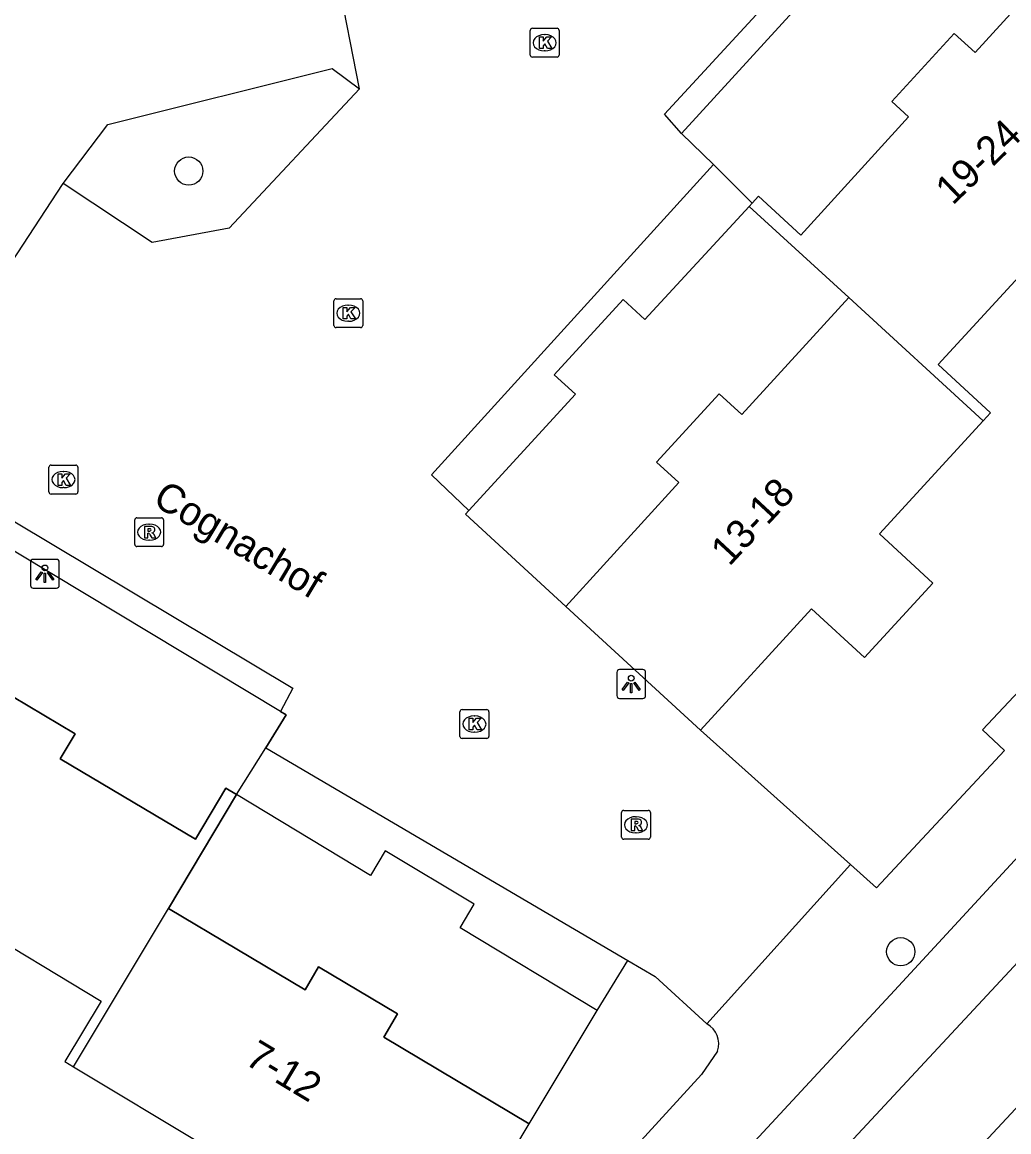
# Model space of a CAD drawing. Extents: x 158461 to 159795, y 387220 to 388672.
# Drawn here: x 159305.8 to 159339.99, y 388143.36 to 388181.8 of the extents above; entities that cross this region are included whole.
import ezdxf

# ---------------------------------------------------------------- set-up
doc = ezdxf.new("R2010")
doc.units = 0
for name, color, linetype in [('IMGEO_Boom', 7, 'Continuous'), ('IMGEO_Kolk', 7, 'Continuous'), ('IMGEO_Lichtpunt', 7, 'Continuous'), ('IMGEO_Muur', 7, 'Continuous'), ('IMGEO_Openbare_ruimte_label', 7, 'Continuous'), ('IMGEO_Pand', 7, 'Continuous'), ('IMGEO_Pand_nummerreeks', 7, 'Continuous'), ('IMGEO_Pand_overbouw', 7, 'Continuous'), ('IMGEO_Rijbaan_lokaal_gesloten', 7, 'Continuous'), ('IMGEO_Rijbaan_lokaal_open', 7, 'Continuous'), ('IMGEO_Rioolput', 7, 'Continuous'), ('IMGEO_Voetpad_open', 7, 'Continuous')]:
    doc.layers.add(name, color=color, linetype=linetype)

msp = doc.modelspace()

# ---------------------------------------------------------------- linework, layer by layer
at = {"layer": 'IMGEO_Boom'}
for centre in [(159311.574, 388176.646), (159336.25, 388149.602)]:
    msp.add_circle(centre, 0.489, dxfattribs=at)
at = {"layer": 'IMGEO_Kolk'}
for p, q in [((159323.485, 388181.593), (159324.337, 388181.593)), ((159323.41, 388180.667), (159323.41, 388181.519)), ((159323.898, 388181.373), (159323.923, 388181.373)), ((159324.411, 388181.519), (159324.411, 388180.667)), ((159323.921, 388180.813), (159323.896, 388180.813)), ((159324.337, 388180.593), (159323.485, 388180.593)), ((159316.603, 388171.297), (159316.603, 388172.149)), ((159316.678, 388172.223), (159317.53, 388172.223)), ((159317.091, 388172.003), (159317.116, 388172.003)), ((159317.604, 388172.149), (159317.604, 388171.297)), ((159317.53, 388171.223), (159316.678, 388171.223)), ((159317.114, 388171.443), (159317.089, 388171.443)), ((159306.73, 388165.533), (159306.73, 388166.385)), ((159306.805, 388166.459), (159307.657, 388166.459)), ((159307.218, 388166.239), (159307.243, 388166.239)), ((159307.731, 388166.385), (159307.731, 388165.533)), ((159307.657, 388165.459), (159306.805, 388165.459)), ((159307.241, 388165.679), (159307.216, 388165.679)), ((159320.974, 388157.064), (159320.974, 388157.916)), ((159321.049, 388157.99), (159321.901, 388157.99)), ((159321.462, 388157.77), (159321.487, 388157.77)), ((159321.975, 388157.916), (159321.975, 388157.064)), ((159321.901, 388156.99), (159321.049, 388156.99)), ((159321.485, 388157.21), (159321.46, 388157.21))]:
    msp.add_line(p, q, dxfattribs=at)
for points in [[(159323.485, 388181.593), (159324.337, 388181.593)], [(159323.41, 388180.667), (159323.41, 388181.519)], [(159323.731, 388181.293), (159323.854, 388181.293), (159323.854, 388181.142), (159323.984, 388181.293), (159324.148, 388181.293), (159324.002, 388181.142), (159324.155, 388180.893), (159324.003, 388180.893), (159323.918, 388181.057), (159323.854, 388180.99), (159323.854, 388180.893), (159323.731, 388180.893), (159323.731, 388181.293)], [(159324.411, 388181.519), (159324.411, 388180.667)], [(159324.337, 388180.593), (159323.485, 388180.593)], [(159316.603, 388171.297), (159316.603, 388172.149)], [(159316.678, 388172.223), (159317.53, 388172.223)], [(159316.924, 388171.923), (159317.047, 388171.923), (159317.047, 388171.772), (159317.177, 388171.923), (159317.341, 388171.923), (159317.195, 388171.772), (159317.348, 388171.523), (159317.196, 388171.523), (159317.111, 388171.687), (159317.047, 388171.62), (159317.047, 388171.523), (159316.924, 388171.523), (159316.924, 388171.923)], [(159317.604, 388172.149), (159317.604, 388171.297)], [(159317.53, 388171.223), (159316.678, 388171.223)], [(159306.73, 388165.533), (159306.73, 388166.385)], [(159306.805, 388166.459), (159307.657, 388166.459)], [(159307.051, 388166.159), (159307.174, 388166.159), (159307.174, 388166.008), (159307.304, 388166.159), (159307.468, 388166.159), (159307.322, 388166.008), (159307.475, 388165.759), (159307.323, 388165.759), (159307.238, 388165.923), (159307.174, 388165.856), (159307.174, 388165.759), (159307.051, 388165.759), (159307.051, 388166.159)], [(159307.731, 388166.385), (159307.731, 388165.533)], [(159307.657, 388165.459), (159306.805, 388165.459)], [(159320.974, 388157.064), (159320.974, 388157.916)], [(159321.049, 388157.99), (159321.901, 388157.99)], [(159321.975, 388157.916), (159321.975, 388157.064)], [(159321.295, 388157.69), (159321.418, 388157.69), (159321.418, 388157.539), (159321.548, 388157.69), (159321.712, 388157.69), (159321.566, 388157.539), (159321.719, 388157.29), (159321.567, 388157.29), (159321.482, 388157.454), (159321.418, 388157.387), (159321.418, 388157.29), (159321.295, 388157.29), (159321.295, 388157.69)], [(159321.901, 388156.99), (159321.049, 388156.99)]]:
    msp.add_lwpolyline(points, dxfattribs=at)
for centre, start, end in [((159323.487, 388181.517), 91.552, 178.448), ((159323.487, 388181.517), 91.552, 178.448), ((159324.335, 388181.517), 1.552, 88.448), ((159324.335, 388181.517), 1.552, 88.448), ((159323.487, 388180.669), 181.552, 268.448), ((159323.487, 388180.669), 181.552, 268.448), ((159324.335, 388180.669), 271.552, 358.448), ((159324.335, 388180.669), 271.552, 358.448), ((159316.68, 388172.147), 91.552, 178.448), ((159316.68, 388172.147), 91.552, 178.448), ((159317.528, 388172.147), 1.552, 88.448), ((159317.528, 388172.147), 1.552, 88.448), ((159316.68, 388171.299), 181.552, 268.448), ((159316.68, 388171.299), 181.552, 268.448), ((159317.528, 388171.299), 271.552, 358.448), ((159317.528, 388171.299), 271.552, 358.448), ((159306.807, 388166.383), 91.552, 178.448), ((159306.807, 388166.383), 91.552, 178.448), ((159307.655, 388166.383), 1.552, 88.448), ((159307.655, 388166.383), 1.552, 88.448), ((159306.807, 388165.535), 181.552, 268.448), ((159306.807, 388165.535), 181.552, 268.448), ((159307.655, 388165.535), 271.552, 358.448), ((159307.655, 388165.535), 271.552, 358.448), ((159321.051, 388157.914), 91.552, 178.448), ((159321.051, 388157.914), 91.552, 178.448), ((159321.899, 388157.914), 1.552, 88.448), ((159321.899, 388157.914), 1.552, 88.448), ((159321.051, 388157.066), 181.552, 268.448), ((159321.051, 388157.066), 181.552, 268.448), ((159321.899, 388157.066), 271.552, 358.448), ((159321.899, 388157.066), 271.552, 358.448)]:
    msp.add_arc(centre, 0.0765, start, end, dxfattribs=at)
for centre, major_axis, ratio, start_param, end_param in [((159323.897, 388181.093), (-0.387, 0.002), 0.722429, 4.712389, 7.853982), ((159323.922, 388181.093), (-0.39, 0.002), 0.717154, 1.570796, 4.712389), ((159317.09, 388171.723), (-0.387, 0.002), 0.722429, 4.712389, 7.853982), ((159317.115, 388171.723), (-0.39, 0.002), 0.717154, 1.570796, 4.712389), ((159307.217, 388165.959), (-0.387, 0.002), 0.722429, 4.712389, 7.853982), ((159307.242, 388165.959), (-0.39, 0.002), 0.717154, 1.570796, 4.712389), ((159321.461, 388157.49), (-0.387, 0.002), 0.722429, 4.712389, 7.853982), ((159321.486, 388157.49), (-0.39, 0.002), 0.717154, 1.570796, 4.712389)]:
    msp.add_ellipse(centre, major_axis=major_axis, ratio=ratio, start_param=start_param, end_param=end_param, dxfattribs=at)
at = {"layer": 'IMGEO_Lichtpunt'}
for p, q in [((159306.089, 388163.101), (159306.089, 388162.294)), ((159306.089, 388163.101), (159306.089, 388162.294)), ((159306.991, 388163.196), (159306.183, 388163.196)), ((159306.991, 388163.196), (159306.183, 388163.196)), ((159307.085, 388162.294), (159307.085, 388163.101)), ((159307.085, 388162.294), (159307.085, 388163.101)), ((159306.183, 388162.2), (159306.991, 388162.2)), ((159306.183, 388162.2), (159306.991, 388162.2)), ((159326.409, 388159.281), (159326.409, 388158.474)), ((159326.409, 388159.281), (159326.409, 388158.474)), ((159327.311, 388159.376), (159326.503, 388159.376)), ((159327.311, 388159.376), (159326.503, 388159.376)), ((159327.405, 388158.474), (159327.405, 388159.281)), ((159327.405, 388158.474), (159327.405, 388159.281)), ((159326.503, 388158.38), (159327.311, 388158.38)), ((159326.503, 388158.38), (159327.311, 388158.38))]:
    msp.add_line(p, q, dxfattribs=at)
for points in [[(159306.463, 388162.765), (159306.502, 388162.737), (159306.314, 388162.475), (159306.276, 388162.502), (159306.463, 388162.765)], [(159306.565, 388162.717), (159306.612, 388162.717), (159306.612, 388162.395), (159306.565, 388162.395), (159306.565, 388162.717)], [(159306.675, 388162.737), (159306.713, 388162.764), (159306.9, 388162.502), (159306.861, 388162.474), (159306.675, 388162.737)], [(159326.783, 388158.945), (159326.822, 388158.917), (159326.634, 388158.655), (159326.596, 388158.682), (159326.783, 388158.945)], [(159326.885, 388158.897), (159326.932, 388158.897), (159326.932, 388158.575), (159326.885, 388158.575), (159326.885, 388158.897)], [(159326.995, 388158.917), (159327.033, 388158.944), (159327.22, 388158.682), (159327.181, 388158.654), (159326.995, 388158.917)]]:
    msp.add_lwpolyline(points, dxfattribs=at)
for centre in [(159306.588, 388162.899), (159326.908, 388159.079)]:
    msp.add_circle(centre, 0.0994, dxfattribs=at)
for centre, start, end in [((159306.183, 388163.101), 90, 180), ((159306.183, 388163.101), 90, 180), ((159306.991, 388163.101), 0, 90), ((159306.991, 388163.101), 0, 90), ((159306.183, 388162.294), 180, 270), ((159306.183, 388162.294), 180, 270), ((159306.991, 388162.294), 270, 0), ((159306.991, 388162.294), 270, 360), ((159326.503, 388159.281), 90, 180), ((159326.503, 388159.281), 90, 180), ((159327.311, 388159.281), 0, 90), ((159327.311, 388159.281), 0, 90), ((159326.503, 388158.474), 180, 270), ((159326.503, 388158.474), 180, 270), ((159327.311, 388158.474), 270, 0), ((159327.311, 388158.474), 270, 360)]:
    msp.add_arc(centre, 0.0946, start, end, dxfattribs=at)
at = {"layer": 'IMGEO_Muur'}
for points in [[(159334.505, 388152.627), (159335.407, 388151.819), (159339.841, 388156.568), (159339.082, 388157.289), (159340.353, 388158.636), (159341.162, 388157.955), (159349.87, 388167.424), (159349.072, 388168.184), (159350.193, 388169.421), (159351.032, 388168.741), (159355.356, 388173.4), (159354.02, 388174.644)], [(159329.306, 388157.283), (159334.505, 388152.627)]]:
    msp.add_lwpolyline(points, dxfattribs=at)
at = {"layer": 'IMGEO_Pand'}
for points in [[(159342.759, 388185.066), (159338.824, 388180.751), (159338.097, 388181.415), (159335.944, 388179.054), (159336.524, 388178.525), (159332.791, 388174.431), (159331.318, 388175.774), (159331.101, 388175.537), (159330.993, 388175.418), (159334.445, 388172.272)], [(159339.105, 388167.994), (159339.365, 388168.277), (159337.549, 388169.943), (159341.275, 388174.003), (159343.098, 388172.33), (159345.511, 388174.96), (159343.692, 388176.63), (159347.468, 388180.745)], [(159334.445, 388172.272), (159330.743, 388168.211), (159329.952, 388168.932), (159327.788, 388166.558), (159328.556, 388165.859), (159324.641, 388161.564)], [(159334.445, 388172.272), (159339.105, 388167.994)], [(159329.306, 388157.283), (159333.155, 388161.477), (159334.99, 388159.794), (159337.359, 388162.376), (159335.508, 388164.075), (159339.105, 388167.994)], [(159329.306, 388157.283), (159324.641, 388161.564)], [(159310.875, 388151.102), (159313.228, 388155.052), (159312.86, 388155.272), (159311.803, 388153.497), (159307.121, 388156.287), (159307.634, 388157.147), (159304.913, 388158.768), (159304.402, 388157.91), (159300.031, 388160.513), (159299.327, 388160.933)], [(159295.973, 388155.352), (159300.785, 388152.46), (159299.516, 388150.348), (159302.625, 388148.48), (159303.935, 388150.662), (159308.54, 388147.895), (159307.281, 388145.8), (159307.581, 388145.62)], [(159307.581, 388145.62), (159310.875, 388151.102)], [(159323.374, 388143.644), (159318.336, 388146.646), (159318.812, 388147.446), (159316.075, 388149.076), (159315.604, 388148.285), (159310.875, 388151.102)], [(159307.581, 388145.62), (159312.123, 388142.891), (159310.84, 388140.756), (159313.898, 388138.918), (159315.212, 388141.106), (159320.089, 388138.176)], [(159322.837, 388142.751), (159323.374, 388143.644)]]:
    msp.add_lwpolyline(points, dxfattribs=at)
at = {"layer": 'IMGEO_Pand_overbouw'}
for points in [[(159342.759, 388185.066), (159338.647, 388188.839), (159338.498, 388188.712), (159328.648, 388177.943), (159329.757, 388176.874), (159331.101, 388175.537), (159331.318, 388175.774), (159332.791, 388174.431), (159336.524, 388178.525), (159335.944, 388179.054), (159338.097, 388181.415), (159338.824, 388180.751)], [(159324.641, 388161.564), (159328.556, 388165.859), (159327.788, 388166.558), (159329.952, 388168.932), (159330.743, 388168.211), (159334.445, 388172.272), (159330.993, 388175.418), (159327.386, 388171.502), (159326.633, 388172.194), (159324.241, 388169.587), (159324.976, 388168.913), (159321.286, 388164.891), (159321.162, 388164.756)], [(159313.228, 388155.052), (159314.24, 388156.669), (159314.954, 388157.809), (159314.758, 388157.926), (159302.29, 388165.419), (159302.093, 388165.537), (159301.665, 388164.825), (159299.327, 388160.933), (159300.031, 388160.513), (159304.402, 388157.91), (159304.913, 388158.768), (159307.634, 388157.147), (159307.121, 388156.287), (159311.803, 388153.497), (159312.86, 388155.272)], [(159323.374, 388143.644), (159325.734, 388147.572), (159320.977, 388150.431), (159321.467, 388151.245), (159318.383, 388153.098), (159317.869, 388152.241), (159313.228, 388155.052), (159310.875, 388151.102), (159315.604, 388148.285), (159316.075, 388149.076), (159318.812, 388147.446), (159318.336, 388146.646)]]:
    msp.add_lwpolyline(points, close=True, dxfattribs=at)
at = {"layer": 'IMGEO_Rijbaan_lokaal_gesloten'}
for points in [[(159334.001, 388142.462), (159368.985, 388180.051), (159371.536, 388182.814), (159372.968, 388184.56), (159373.278, 388185.008), (159374.101, 388186.241), (159374.899, 388187.485), (159375.648, 388188.753), (159376.31, 388190.024), (159376.914, 388191.406), (159377.421, 388192.792), (159377.819, 388194.061), (159378.241, 388195.642), (159378.548, 388197.091), (159378.764, 388198.552), (159378.875, 388200.115), (159378.862, 388201.49), (159378.766, 388202.962), (159378.716, 388204.716), (159377.74, 388208.85)], [(159320.011, 388130.606), (159323.058, 388134.263), (159332.208, 388144.136), (159336.031, 388148.261), (159369.612, 388184.633)], [(159363.37, 388169.07), (159356.769, 388161.889), (159353.016, 388157.888), (159336.489, 388140.138)]]:
    msp.add_lwpolyline(points, dxfattribs=at)
at = {"layer": 'IMGEO_Rijbaan_lokaal_open'}
for points in [[(159324.641, 388161.564), (159321.162, 388164.756), (159321.286, 388164.891), (159319.984, 388166.129), (159329.757, 388176.874), (159328.648, 388177.943), (159328.058, 388178.616), (159337.868, 388189.252)], [(159317.496, 388179.49), (159316.738, 388183.336)], [(159307.224, 388176.215), (159308.769, 388178.261), (159316.544, 388180.201), (159317.496, 388179.49)], [(159317.496, 388179.49), (159312.975, 388174.666), (159310.309, 388174.17), (159307.224, 388176.215)], [(159299.703, 388164.738), (159299.721, 388164.769), (159307.224, 388176.215)], [(159301.665, 388164.825), (159302.093, 388165.537), (159302.29, 388165.419), (159302.713, 388166.184), (159315.186, 388158.732), (159314.758, 388157.926), (159314.954, 388157.809), (159314.24, 388156.669), (159326.793, 388149.297)], [(159334.505, 388152.627), (159329.306, 388157.283)], [(159334.505, 388152.627), (159329.528, 388147.101)], [(159326.793, 388149.297), (159327.736, 388148.743), (159329.528, 388147.101)]]:
    msp.add_lwpolyline(points, dxfattribs=at)
at = {"layer": 'IMGEO_Rioolput'}
for p, q in [((159309.775, 388164.638), (159310.627, 388164.638)), ((159309.7, 388163.712), (159309.7, 388164.564)), ((159310.188, 388164.418), (159310.213, 388164.418)), ((159310.701, 388164.564), (159310.701, 388163.712)), ((159310.211, 388163.858), (159310.186, 388163.858)), ((159310.627, 388163.638), (159309.775, 388163.638)), ((159326.573, 388153.574), (159326.573, 388154.426)), ((159326.648, 388154.5), (159327.5, 388154.5)), ((159327.061, 388154.28), (159327.086, 388154.28)), ((159327.574, 388154.426), (159327.574, 388153.574)), ((159327.5, 388153.5), (159326.648, 388153.5)), ((159327.084, 388153.72), (159327.059, 388153.72))]:
    msp.add_line(p, q, dxfattribs=at)
for points in [[(159309.775, 388164.638), (159310.627, 388164.638)], [(159309.7, 388163.712), (159309.7, 388164.564)], [(159310.289, 388164.336), (159310.037, 388164.338), (159310.037, 388163.938)], [(159310.215, 388164.257), (159310.161, 388164.257), (159310.161, 388164.176)], [(159310.701, 388164.564), (159310.701, 388163.712)], [(159310.037, 388163.938), (159310.161, 388163.938), (159310.161, 388164.1), (159310.172, 388164.1)], [(159310.161, 388164.176), (159310.213, 388164.176)], [(159310.219, 388164.071), (159310.29, 388163.938), (159310.43, 388163.938), (159310.365, 388164.064)], [(159310.627, 388163.638), (159309.775, 388163.638)], [(159326.573, 388153.574), (159326.573, 388154.426)], [(159326.648, 388154.5), (159327.5, 388154.5)], [(159327.574, 388154.426), (159327.574, 388153.574)], [(159327.162, 388154.198), (159326.91, 388154.2), (159326.91, 388153.8)], [(159326.91, 388153.8), (159327.034, 388153.8), (159327.034, 388153.962), (159327.045, 388153.962)], [(159327.088, 388154.119), (159327.034, 388154.119), (159327.034, 388154.038)], [(159327.034, 388154.038), (159327.086, 388154.038)], [(159327.092, 388153.933), (159327.163, 388153.8), (159327.303, 388153.8), (159327.238, 388153.926)], [(159327.5, 388153.5), (159326.648, 388153.5)]]:
    msp.add_lwpolyline(points, dxfattribs=at)
for centre, radius, start, end in [((159309.777, 388164.562), 0.0765, 91.552, 178.448), ((159309.777, 388164.562), 0.0765, 91.552, 178.448), ((159310.625, 388164.562), 0.0765, 1.552, 88.448), ((159310.625, 388164.562), 0.0765, 1.552, 88.448), ((159310.221, 388164.161), 0.0964, 77.0061, 93.1865), ((159310.235, 388164.218), 0.0378, 276.6634, 79.6772), ((159310.288, 388164.226), 0.109, 350.3612, 89.416), ((159310.171, 388164.047), 0.0533, 26.0293, 88.6989), ((159310.197, 388164.365), 0.19, 274.7715, 282.9687), ((159310.286, 388164.226), 0.112, 277.5842, 350.9817), ((159310.27, 388164.011), 0.108, 29.5134, 73.7905), ((159309.777, 388163.714), 0.0765, 181.552, 268.448), ((159309.777, 388163.714), 0.0765, 181.552, 268.448), ((159310.625, 388163.714), 0.0765, 271.552, 358.448), ((159310.625, 388163.714), 0.0765, 271.552, 358.448), ((159326.65, 388154.424), 0.0765, 91.552, 178.448), ((159326.65, 388154.424), 0.0765, 91.552, 178.448), ((159327.498, 388154.424), 0.0765, 1.552, 88.448), ((159327.498, 388154.424), 0.0765, 1.552, 88.448), ((159327.044, 388153.909), 0.0533, 26.0293, 88.6989), ((159327.07, 388154.227), 0.19, 274.7715, 282.9687), ((159327.094, 388154.023), 0.0964, 77.0061, 93.1865), ((159327.108, 388154.08), 0.0378, 276.6634, 79.6772), ((159327.161, 388154.088), 0.109, 350.3612, 89.416), ((159327.159, 388154.088), 0.112, 277.5842, 350.9817), ((159327.143, 388153.873), 0.108, 29.5134, 73.7905), ((159326.65, 388153.576), 0.0765, 181.552, 268.448), ((159326.65, 388153.576), 0.0765, 181.552, 268.448), ((159327.498, 388153.576), 0.0765, 271.552, 358.448), ((159327.498, 388153.576), 0.0765, 271.552, 358.448)]:
    msp.add_arc(centre, radius, start, end, dxfattribs=at)
for centre, major_axis, ratio, start_param, end_param in [((159310.187, 388164.138), (-0.387, 0.002), 0.722429, 4.712389, 7.853982), ((159310.212, 388164.138), (-0.39, 0.002), 0.717154, 1.570796, 4.712389), ((159327.06, 388154), (-0.387, 0.002), 0.722429, 4.712389, 7.853982), ((159327.085, 388154), (-0.39, 0.002), 0.717154, 1.570796, 4.712389)]:
    msp.add_ellipse(centre, major_axis=major_axis, ratio=ratio, start_param=start_param, end_param=end_param, dxfattribs=at)
at = {"layer": 'IMGEO_Voetpad_open'}
for points in [[(159354.02, 388174.644), (159355.356, 388173.4), (159351.032, 388168.741), (159350.193, 388169.421), (159349.072, 388168.184), (159349.87, 388167.424), (159341.162, 388157.955), (159340.353, 388158.636), (159339.082, 388157.289), (159339.841, 388156.568), (159335.407, 388151.819), (159334.505, 388152.627)], [(159323.374, 388143.644), (159325.734, 388147.572), (159326.793, 388149.297)], [(159329.901, 388146.162), (159329.34, 388145.344), (159325.653, 388141.302)]]:
    msp.add_lwpolyline(points, dxfattribs=at)
msp.add_arc((159329.153, 388146.408), 0.788, 341.7642, 61.5649, dxfattribs=at)

# ---------------------------------------------------------------- texts
at = {"layer": 'IMGEO_Openbare_ruimte_label'}
msp.add_text('Cognachof', height=1, rotation=329.1247, dxfattribs=at).set_placement((159310.278, 388165.118))
at = {"layer": 'IMGEO_Pand_nummerreeks'}
for s, rotation, p in [('19-24', 44.0633, (159338.048, 388175.435)), ('13-18', 47.0819, (159330.308, 388162.927)), ('7-12', 329.0393, (159313.474, 388145.738))]:
    msp.add_text(s, height=1, rotation=rotation, dxfattribs=at).set_placement(p)

doc.saveas('drawing.dxf')
